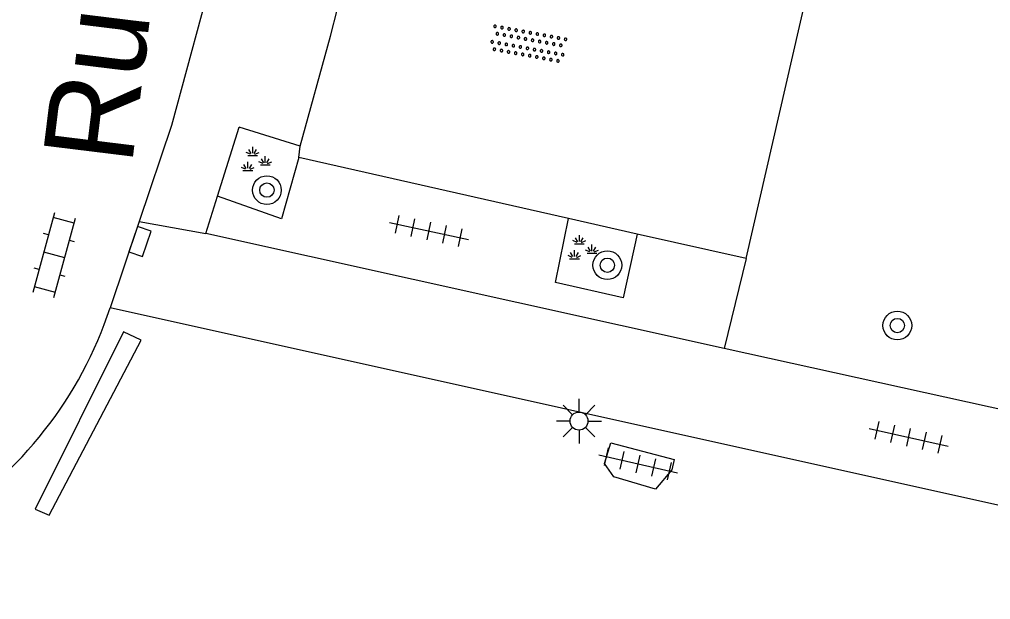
# Model space of a CAD drawing. Extents: x 131000 to 133014, y 396499 to 399001.
# Drawn here: x 132005.77 to 132032.84, y 397456.56 to 397472.74 of the extents above; entities that cross this region are included whole.
import ezdxf

# ---------------------------------------------------------------- set-up
doc = ezdxf.new("R2010")
doc.units = 0
for name, color, linetype in [('gg-afsc-hekwerk', 7, 'Continuous'), ('gg-anno-openbare ruimte label', 7, 'Continuous'), ('gg-knt-verharding', 7, 'Continuous'), ('gt-afsc-boombescherming', 7, 'Continuous'), ('gt-grn-weggrens', 7, 'Continuous'), ('gt-symb-boom', 7, 'Continuous'), ('gt-symb-groenvak', 7, 'Continuous'), ('gt-symb-klinker verharding', 7, 'Continuous'), ('gt-symb-kolk', 7, 'Continuous'), ('gt-symb-lichtmast', 7, 'Continuous'), ('gt-symb-overige verharding', 7, 'Continuous'), ('gt-symb-tegel verharding', 7, 'Continuous')]:
    doc.layers.add(name, color=color, linetype=linetype)

# ---------------------------------------------------------------- blocks, each defined once
blk = doc.blocks.new('gt0-TEG1')
at = {"layer": 'gt-symb-tegel verharding'}
for p, q in [((-1.125, 0), (1.125, 0)), ((-0.9, -0.25), (-0.9, 0.25)), ((-0.45, -0.25), (-0.45, 0.25)), ((0, -0.25), (0, 0.25)), ((0.45, -0.25), (0.45, 0.25)), ((0.9, -0.25), (0.9, 0.25))]:
    blk.add_line(p, q, dxfattribs=at)
blk = doc.blocks.new('gt0-OVH')
at = {"layer": 'gt-symb-overige verharding'}
for points in [[(-0.972, 0.298), (-0.967, 0.308), (-0.965, 0.319), (-0.966, 0.33), (-0.971, 0.34), (-0.978, 0.348), (-0.988, 0.353), (-0.999, 0.355), (-1.01, 0.354), (-1.02, 0.349), (-1.028, 0.342), (-1.033, 0.332), (-1.035, 0.321), (-1.034, 0.31), (-1.029, 0.3), (-1.022, 0.292), (-1.012, 0.287), (-1.001, 0.285), (-0.99, 0.286), (-0.98, 0.291)], [(-0.772, 0.298), (-0.767, 0.308), (-0.765, 0.319), (-0.766, 0.33), (-0.771, 0.34), (-0.778, 0.348), (-0.788, 0.353), (-0.799, 0.355), (-0.81, 0.354), (-0.82, 0.349), (-0.828, 0.342), (-0.833, 0.332), (-0.835, 0.321), (-0.834, 0.31), (-0.829, 0.3), (-0.822, 0.292), (-0.812, 0.287), (-0.801, 0.285), (-0.79, 0.286), (-0.78, 0.291)], [(-0.572, 0.298), (-0.567, 0.308), (-0.565, 0.319), (-0.566, 0.33), (-0.571, 0.34), (-0.578, 0.348), (-0.588, 0.353), (-0.599, 0.355), (-0.61, 0.354), (-0.62, 0.349), (-0.628, 0.342), (-0.633, 0.332), (-0.635, 0.321), (-0.634, 0.31), (-0.629, 0.3), (-0.622, 0.292), (-0.612, 0.287), (-0.601, 0.285), (-0.59, 0.286), (-0.58, 0.291)], [(-0.372, 0.298), (-0.367, 0.308), (-0.365, 0.319), (-0.366, 0.33), (-0.371, 0.34), (-0.378, 0.348), (-0.388, 0.353), (-0.399, 0.355), (-0.41, 0.354), (-0.42, 0.349), (-0.428, 0.342), (-0.433, 0.332), (-0.435, 0.321), (-0.434, 0.31), (-0.429, 0.3), (-0.422, 0.292), (-0.412, 0.287), (-0.401, 0.285), (-0.39, 0.286), (-0.38, 0.291)], [(-0.172, 0.298), (-0.167, 0.308), (-0.165, 0.319), (-0.166, 0.33), (-0.171, 0.34), (-0.178, 0.348), (-0.188, 0.353), (-0.199, 0.355), (-0.21, 0.354), (-0.22, 0.349), (-0.228, 0.342), (-0.233, 0.332), (-0.235, 0.321), (-0.234, 0.31), (-0.229, 0.3), (-0.222, 0.292), (-0.212, 0.287), (-0.201, 0.285), (-0.19, 0.286), (-0.18, 0.291)], [(0.028, 0.298), (0.033, 0.308), (0.035, 0.319), (0.034, 0.33), (0.029, 0.34), (0.022, 0.348), (0.012, 0.353), (0.001, 0.355), (-0.01, 0.354), (-0.02, 0.349), (-0.028, 0.342), (-0.033, 0.332), (-0.035, 0.321), (-0.034, 0.31), (-0.029, 0.3), (-0.022, 0.292), (-0.012, 0.287), (-0.001, 0.285), (0.01, 0.286), (0.02, 0.291)], [(0.228, 0.298), (0.233, 0.308), (0.235, 0.319), (0.234, 0.33), (0.229, 0.34), (0.222, 0.348), (0.212, 0.353), (0.201, 0.355), (0.19, 0.354), (0.18, 0.349), (0.172, 0.342), (0.167, 0.332), (0.165, 0.321), (0.166, 0.31), (0.171, 0.3), (0.178, 0.292), (0.188, 0.287), (0.199, 0.285), (0.21, 0.286), (0.22, 0.291)], [(0.428, 0.298), (0.433, 0.308), (0.435, 0.319), (0.434, 0.33), (0.429, 0.34), (0.422, 0.348), (0.412, 0.353), (0.401, 0.355), (0.39, 0.354), (0.38, 0.349), (0.372, 0.342), (0.367, 0.332), (0.365, 0.321), (0.366, 0.31), (0.371, 0.3), (0.378, 0.292), (0.388, 0.287), (0.399, 0.285), (0.41, 0.286), (0.42, 0.291)], [(0.628, 0.298), (0.633, 0.308), (0.635, 0.319), (0.634, 0.33), (0.629, 0.34), (0.622, 0.348), (0.612, 0.353), (0.601, 0.355), (0.59, 0.354), (0.58, 0.349), (0.572, 0.342), (0.567, 0.332), (0.565, 0.321), (0.566, 0.31), (0.571, 0.3), (0.578, 0.292), (0.588, 0.287), (0.599, 0.285), (0.61, 0.286), (0.62, 0.291)], [(0.828, 0.298), (0.833, 0.308), (0.835, 0.319), (0.834, 0.33), (0.829, 0.34), (0.822, 0.348), (0.812, 0.353), (0.801, 0.355), (0.79, 0.354), (0.78, 0.349), (0.772, 0.342), (0.767, 0.332), (0.765, 0.321), (0.766, 0.31), (0.771, 0.3), (0.778, 0.292), (0.788, 0.287), (0.799, 0.285), (0.81, 0.286), (0.82, 0.291)], [(1.028, 0.298), (1.033, 0.308), (1.035, 0.319), (1.034, 0.33), (1.029, 0.34), (1.022, 0.348), (1.012, 0.353), (1.001, 0.355), (0.99, 0.354), (0.98, 0.349), (0.972, 0.342), (0.967, 0.332), (0.965, 0.321), (0.966, 0.31), (0.971, 0.3), (0.978, 0.292), (0.988, 0.287), (0.999, 0.285), (1.01, 0.286), (1.02, 0.291)], [(-0.872, 0.106), (-0.867, 0.116), (-0.865, 0.126), (-0.866, 0.137), (-0.871, 0.147), (-0.878, 0.156), (-0.888, 0.161), (-0.899, 0.163), (-0.91, 0.162), (-0.92, 0.157), (-0.928, 0.15), (-0.933, 0.14), (-0.935, 0.129), (-0.934, 0.118), (-0.929, 0.108), (-0.922, 0.1), (-0.912, 0.095), (-0.901, 0.092), (-0.89, 0.094), (-0.88, 0.098)], [(-0.672, 0.106), (-0.667, 0.116), (-0.665, 0.126), (-0.666, 0.137), (-0.671, 0.147), (-0.678, 0.156), (-0.688, 0.161), (-0.699, 0.163), (-0.71, 0.162), (-0.72, 0.157), (-0.728, 0.15), (-0.733, 0.14), (-0.735, 0.129), (-0.734, 0.118), (-0.729, 0.108), (-0.722, 0.1), (-0.712, 0.095), (-0.701, 0.092), (-0.69, 0.094), (-0.68, 0.098)], [(-0.472, 0.106), (-0.467, 0.116), (-0.465, 0.126), (-0.466, 0.137), (-0.471, 0.147), (-0.478, 0.156), (-0.488, 0.161), (-0.499, 0.163), (-0.51, 0.162), (-0.52, 0.157), (-0.528, 0.15), (-0.533, 0.14), (-0.535, 0.129), (-0.534, 0.118), (-0.529, 0.108), (-0.522, 0.1), (-0.512, 0.095), (-0.501, 0.092), (-0.49, 0.094), (-0.48, 0.098)], [(-0.272, 0.106), (-0.267, 0.116), (-0.265, 0.126), (-0.266, 0.137), (-0.271, 0.147), (-0.278, 0.156), (-0.288, 0.161), (-0.299, 0.163), (-0.31, 0.162), (-0.32, 0.157), (-0.328, 0.15), (-0.333, 0.14), (-0.335, 0.129), (-0.334, 0.118), (-0.329, 0.108), (-0.322, 0.1), (-0.312, 0.095), (-0.301, 0.092), (-0.29, 0.094), (-0.28, 0.098)], [(-0.072, 0.106), (-0.067, 0.116), (-0.065, 0.126), (-0.066, 0.137), (-0.071, 0.147), (-0.078, 0.156), (-0.088, 0.161), (-0.099, 0.163), (-0.11, 0.162), (-0.12, 0.157), (-0.128, 0.15), (-0.133, 0.14), (-0.135, 0.129), (-0.134, 0.118), (-0.129, 0.108), (-0.122, 0.1), (-0.112, 0.095), (-0.101, 0.092), (-0.09, 0.094), (-0.08, 0.098)], [(0.128, 0.106), (0.133, 0.116), (0.135, 0.126), (0.134, 0.137), (0.129, 0.147), (0.122, 0.156), (0.112, 0.161), (0.101, 0.163), (0.09, 0.162), (0.08, 0.157), (0.072, 0.15), (0.067, 0.14), (0.065, 0.129), (0.066, 0.118), (0.071, 0.108), (0.078, 0.1), (0.088, 0.095), (0.099, 0.092), (0.11, 0.094), (0.12, 0.098)], [(0.328, 0.106), (0.333, 0.116), (0.335, 0.126), (0.334, 0.137), (0.329, 0.147), (0.322, 0.156), (0.312, 0.161), (0.301, 0.163), (0.29, 0.162), (0.28, 0.157), (0.272, 0.15), (0.267, 0.14), (0.265, 0.129), (0.266, 0.118), (0.271, 0.108), (0.278, 0.1), (0.288, 0.095), (0.299, 0.092), (0.31, 0.094), (0.32, 0.098)], [(0.528, 0.106), (0.533, 0.116), (0.535, 0.126), (0.534, 0.137), (0.529, 0.147), (0.522, 0.156), (0.512, 0.161), (0.501, 0.163), (0.49, 0.162), (0.48, 0.157), (0.472, 0.15), (0.467, 0.14), (0.465, 0.129), (0.466, 0.118), (0.471, 0.108), (0.478, 0.1), (0.488, 0.095), (0.499, 0.092), (0.51, 0.094), (0.52, 0.098)], [(0.728, 0.106), (0.733, 0.116), (0.735, 0.126), (0.734, 0.137), (0.729, 0.147), (0.722, 0.156), (0.712, 0.161), (0.701, 0.163), (0.69, 0.162), (0.68, 0.157), (0.672, 0.15), (0.667, 0.14), (0.665, 0.129), (0.666, 0.118), (0.671, 0.108), (0.678, 0.1), (0.688, 0.095), (0.699, 0.092), (0.71, 0.094), (0.72, 0.098)], [(0.928, 0.106), (0.933, 0.116), (0.935, 0.126), (0.934, 0.137), (0.929, 0.147), (0.922, 0.156), (0.912, 0.161), (0.901, 0.163), (0.89, 0.162), (0.88, 0.157), (0.872, 0.15), (0.867, 0.14), (0.865, 0.129), (0.866, 0.118), (0.871, 0.108), (0.878, 0.1), (0.888, 0.095), (0.899, 0.092), (0.91, 0.094), (0.92, 0.098)], [(-0.972, -0.142), (-0.967, -0.132), (-0.965, -0.121), (-0.966, -0.11), (-0.971, -0.1), (-0.978, -0.092), (-0.988, -0.087), (-0.999, -0.085), (-1.01, -0.086), (-1.02, -0.091), (-1.028, -0.098), (-1.033, -0.108), (-1.035, -0.119), (-1.034, -0.13), (-1.029, -0.14), (-1.022, -0.148), (-1.012, -0.153), (-1.001, -0.155), (-0.99, -0.154), (-0.98, -0.149)], [(-0.772, -0.142), (-0.767, -0.132), (-0.765, -0.121), (-0.766, -0.11), (-0.771, -0.1), (-0.778, -0.092), (-0.788, -0.087), (-0.799, -0.085), (-0.81, -0.086), (-0.82, -0.091), (-0.828, -0.098), (-0.833, -0.108), (-0.835, -0.119), (-0.834, -0.13), (-0.829, -0.14), (-0.822, -0.148), (-0.812, -0.153), (-0.801, -0.155), (-0.79, -0.154), (-0.78, -0.149)], [(-0.572, -0.142), (-0.567, -0.132), (-0.565, -0.121), (-0.566, -0.11), (-0.571, -0.1), (-0.578, -0.092), (-0.588, -0.087), (-0.599, -0.085), (-0.61, -0.086), (-0.62, -0.091), (-0.628, -0.098), (-0.633, -0.108), (-0.635, -0.119), (-0.634, -0.13), (-0.629, -0.14), (-0.622, -0.148), (-0.612, -0.153), (-0.601, -0.155), (-0.59, -0.154), (-0.58, -0.149)], [(-0.372, -0.142), (-0.367, -0.132), (-0.365, -0.121), (-0.366, -0.11), (-0.371, -0.1), (-0.378, -0.092), (-0.388, -0.087), (-0.399, -0.085), (-0.41, -0.086), (-0.42, -0.091), (-0.428, -0.098), (-0.433, -0.108), (-0.435, -0.119), (-0.434, -0.13), (-0.429, -0.14), (-0.422, -0.148), (-0.412, -0.153), (-0.401, -0.155), (-0.39, -0.154), (-0.38, -0.149)], [(-0.172, -0.142), (-0.167, -0.132), (-0.165, -0.121), (-0.166, -0.11), (-0.171, -0.1), (-0.178, -0.092), (-0.188, -0.087), (-0.199, -0.085), (-0.21, -0.086), (-0.22, -0.091), (-0.228, -0.098), (-0.233, -0.108), (-0.235, -0.119), (-0.234, -0.13), (-0.229, -0.14), (-0.222, -0.148), (-0.212, -0.153), (-0.201, -0.155), (-0.19, -0.154), (-0.18, -0.149)], [(0.028, -0.142), (0.033, -0.132), (0.035, -0.121), (0.034, -0.11), (0.029, -0.1), (0.022, -0.092), (0.012, -0.087), (0.001, -0.085), (-0.01, -0.086), (-0.02, -0.091), (-0.028, -0.098), (-0.033, -0.108), (-0.035, -0.119), (-0.034, -0.13), (-0.029, -0.14), (-0.022, -0.148), (-0.012, -0.153), (-0.001, -0.155), (0.01, -0.154), (0.02, -0.149)], [(0.228, -0.142), (0.233, -0.132), (0.235, -0.121), (0.234, -0.11), (0.229, -0.1), (0.222, -0.092), (0.212, -0.087), (0.201, -0.085), (0.19, -0.086), (0.18, -0.091), (0.172, -0.098), (0.167, -0.108), (0.165, -0.119), (0.166, -0.13), (0.171, -0.14), (0.178, -0.148), (0.188, -0.153), (0.199, -0.155), (0.21, -0.154), (0.22, -0.149)], [(0.428, -0.142), (0.433, -0.132), (0.435, -0.121), (0.434, -0.11), (0.429, -0.1), (0.422, -0.092), (0.412, -0.087), (0.401, -0.085), (0.39, -0.086), (0.38, -0.091), (0.372, -0.098), (0.367, -0.108), (0.365, -0.119), (0.366, -0.13), (0.371, -0.14), (0.378, -0.148), (0.388, -0.153), (0.399, -0.155), (0.41, -0.154), (0.42, -0.149)], [(0.628, -0.142), (0.633, -0.132), (0.635, -0.121), (0.634, -0.11), (0.629, -0.1), (0.622, -0.092), (0.612, -0.087), (0.601, -0.085), (0.59, -0.086), (0.58, -0.091), (0.572, -0.098), (0.567, -0.108), (0.565, -0.119), (0.566, -0.13), (0.571, -0.14), (0.578, -0.148), (0.588, -0.153), (0.599, -0.155), (0.61, -0.154), (0.62, -0.149)], [(0.828, -0.142), (0.833, -0.132), (0.835, -0.121), (0.834, -0.11), (0.829, -0.1), (0.822, -0.092), (0.812, -0.087), (0.801, -0.085), (0.79, -0.086), (0.78, -0.091), (0.772, -0.098), (0.767, -0.108), (0.765, -0.119), (0.766, -0.13), (0.771, -0.14), (0.778, -0.148), (0.788, -0.153), (0.799, -0.155), (0.81, -0.154), (0.82, -0.149)], [(1.028, -0.142), (1.033, -0.132), (1.035, -0.121), (1.034, -0.11), (1.029, -0.1), (1.022, -0.092), (1.012, -0.087), (1.001, -0.085), (0.99, -0.086), (0.98, -0.091), (0.972, -0.098), (0.967, -0.108), (0.965, -0.119), (0.966, -0.13), (0.971, -0.14), (0.978, -0.148), (0.988, -0.153), (0.999, -0.155), (1.01, -0.154), (1.02, -0.149)], [(-0.872, -0.334), (-0.867, -0.324), (-0.865, -0.314), (-0.866, -0.303), (-0.871, -0.293), (-0.878, -0.284), (-0.888, -0.279), (-0.899, -0.277), (-0.91, -0.278), (-0.92, -0.283), (-0.928, -0.29), (-0.933, -0.3), (-0.935, -0.311), (-0.934, -0.322), (-0.929, -0.332), (-0.922, -0.34), (-0.912, -0.345), (-0.901, -0.348), (-0.89, -0.346), (-0.88, -0.342)], [(-0.672, -0.334), (-0.667, -0.324), (-0.665, -0.314), (-0.666, -0.303), (-0.671, -0.293), (-0.678, -0.284), (-0.688, -0.279), (-0.699, -0.277), (-0.71, -0.278), (-0.72, -0.283), (-0.728, -0.29), (-0.733, -0.3), (-0.735, -0.311), (-0.734, -0.322), (-0.729, -0.332), (-0.722, -0.34), (-0.712, -0.345), (-0.701, -0.348), (-0.69, -0.346), (-0.68, -0.342)], [(-0.472, -0.334), (-0.467, -0.324), (-0.465, -0.314), (-0.466, -0.303), (-0.471, -0.293), (-0.478, -0.284), (-0.488, -0.279), (-0.499, -0.277), (-0.51, -0.278), (-0.52, -0.283), (-0.528, -0.29), (-0.533, -0.3), (-0.535, -0.311), (-0.534, -0.322), (-0.529, -0.332), (-0.522, -0.34), (-0.512, -0.345), (-0.501, -0.348), (-0.49, -0.346), (-0.48, -0.342)], [(-0.272, -0.334), (-0.267, -0.324), (-0.265, -0.314), (-0.266, -0.303), (-0.271, -0.293), (-0.278, -0.284), (-0.288, -0.279), (-0.299, -0.277), (-0.31, -0.278), (-0.32, -0.283), (-0.328, -0.29), (-0.333, -0.3), (-0.335, -0.311), (-0.334, -0.322), (-0.329, -0.332), (-0.322, -0.34), (-0.312, -0.345), (-0.301, -0.348), (-0.29, -0.346), (-0.28, -0.342)], [(-0.072, -0.334), (-0.067, -0.324), (-0.065, -0.314), (-0.066, -0.303), (-0.071, -0.293), (-0.078, -0.284), (-0.088, -0.279), (-0.099, -0.277), (-0.11, -0.278), (-0.12, -0.283), (-0.128, -0.29), (-0.133, -0.3), (-0.135, -0.311), (-0.134, -0.322), (-0.129, -0.332), (-0.122, -0.34), (-0.112, -0.345), (-0.101, -0.348), (-0.09, -0.346), (-0.08, -0.342)], [(0.128, -0.334), (0.133, -0.324), (0.135, -0.314), (0.134, -0.303), (0.129, -0.293), (0.122, -0.284), (0.112, -0.279), (0.101, -0.277), (0.09, -0.278), (0.08, -0.283), (0.072, -0.29), (0.067, -0.3), (0.065, -0.311), (0.066, -0.322), (0.071, -0.332), (0.078, -0.34), (0.088, -0.345), (0.099, -0.348), (0.11, -0.346), (0.12, -0.342)], [(0.328, -0.334), (0.333, -0.324), (0.335, -0.314), (0.334, -0.303), (0.329, -0.293), (0.322, -0.284), (0.312, -0.279), (0.301, -0.277), (0.29, -0.278), (0.28, -0.283), (0.272, -0.29), (0.267, -0.3), (0.265, -0.311), (0.266, -0.322), (0.271, -0.332), (0.278, -0.34), (0.288, -0.345), (0.299, -0.348), (0.31, -0.346), (0.32, -0.342)], [(0.528, -0.334), (0.533, -0.324), (0.535, -0.314), (0.534, -0.303), (0.529, -0.293), (0.522, -0.284), (0.512, -0.279), (0.501, -0.277), (0.49, -0.278), (0.48, -0.283), (0.472, -0.29), (0.467, -0.3), (0.465, -0.311), (0.466, -0.322), (0.471, -0.332), (0.478, -0.34), (0.488, -0.345), (0.499, -0.348), (0.51, -0.346), (0.52, -0.342)], [(0.728, -0.334), (0.733, -0.324), (0.735, -0.314), (0.734, -0.303), (0.729, -0.293), (0.722, -0.284), (0.712, -0.279), (0.701, -0.277), (0.69, -0.278), (0.68, -0.283), (0.672, -0.29), (0.667, -0.3), (0.665, -0.311), (0.666, -0.322), (0.671, -0.332), (0.678, -0.34), (0.688, -0.345), (0.699, -0.348), (0.71, -0.346), (0.72, -0.342)], [(0.928, -0.334), (0.933, -0.324), (0.935, -0.314), (0.934, -0.303), (0.929, -0.293), (0.922, -0.284), (0.912, -0.279), (0.901, -0.277), (0.89, -0.278), (0.88, -0.283), (0.872, -0.29), (0.867, -0.3), (0.865, -0.311), (0.866, -0.322), (0.871, -0.332), (0.878, -0.34), (0.888, -0.345), (0.899, -0.348), (0.91, -0.346), (0.92, -0.342)]]:
    blk.add_lwpolyline(points, close=True, dxfattribs=at)
blk = doc.blocks.new('gt0-LMAST')
at = {"layer": 'gt-symb-lichtmast'}
for p, q in [((-0.005, 0.246), (-0.005, 0.621)), ((-0.182, 0.173), (-0.447, 0.438)), ((0.172, 0.173), (0.437, 0.438)), ((-0.255, -0.004), (-0.63, -0.004)), ((-0.182, -0.181), (-0.447, -0.446)), ((-0.005, -0.254), (-0.005, -0.629)), ((0.437, -0.446), (0.172, -0.181)), ((0.245, -0.004), (0.62, -0.004))]:
    blk.add_line(p, q, dxfattribs=at)
blk.add_circle((-0.005, -0.004), 0.25, dxfattribs=at)
blk = doc.blocks.new('gt0-BOOM')
at = {"layer": 'gt-symb-boom'}
for radius in [0.4, 0.2]:
    blk.add_circle((0, 0), radius, dxfattribs=at)
blk = doc.blocks.new('gt0-GRVAK')
at = {"layer": 'gt-symb-groenvak'}
for p, q in [((-0.091, 0.211), (-0.156, 0.322)), ((-0.047, 0.214), (-0.047, 0.393)), ((-0.004, 0.211), (0.061, 0.322)), ((-0.11, 0.189), (-0.228, 0.24)), ((-0.182, 0.153), (0.088, 0.153)), ((0.015, 0.189), (0.133, 0.24)), ((0.262, -0.052), (0.197, 0.059)), ((0.305, -0.049), (0.305, 0.13)), ((0.349, -0.052), (0.414, 0.059)), ((-0.245, -0.228), (-0.363, -0.177)), ((-0.318, -0.264), (-0.047, -0.264)), ((-0.226, -0.206), (-0.291, -0.095)), ((-0.183, -0.203), (-0.183, -0.024)), ((-0.139, -0.206), (-0.074, -0.095)), ((-0.12, -0.228), (-0.002, -0.177)), ((0.243, -0.074), (0.125, -0.023)), ((0.17, -0.11), (0.441, -0.11)), ((0.368, -0.074), (0.486, -0.023))]:
    blk.add_line(p, q, dxfattribs=at)
blk = doc.blocks.new('gt0-KL1')
at = {"layer": 'gt-symb-klinker verharding'}
for p, q in [((-1.15, 0.3), (1.15, 0.3)), ((-1, -0.3), (-1, 0.3)), ((-0.5, 0.3), (-0.5, 0.45)), ((0, -0.3), (0, 0.3)), ((0.5, 0.3), (0.5, 0.45)), ((1, -0.3), (1, 0.3)), ((-1.15, -0.3), (1.15, -0.3)), ((-0.5, -0.45), (-0.5, -0.3)), ((0.5, -0.45), (0.5, -0.3))]:
    blk.add_line(p, q, dxfattribs=at)
blk = doc.blocks.new('gt0-KOLK')
at = {"layer": 'gt-symb-kolk'}
blk.add_lwpolyline([(0, 0), (0.375, 0), (0.375, 0.4), (-0.375, 0.4), (-0.375, 0), (0, 0)], dxfattribs=at)

msp = doc.modelspace()

# ---------------------------------------------------------------- linework, layer by layer
at = {"layer": 'gg-afsc-hekwerk'}
for p, q in [((132011.294, 397467.814), (132011.895, 397469.733)), ((132010.966, 397466.769), (132011.294, 397467.814)), ((132025.414, 397463.567), (132010.966, 397466.769)), ((132036.271, 397461.16), (132025.414, 397463.567))]:
    msp.add_line(p, q, dxfattribs=at)
at = {"layer": 'gg-knt-verharding'}
for p, q in [((132026.028, 397466.069), (132028.507, 397476.875)), ((132013.595, 397469.2), (132011.895, 397469.733)), ((132013.557, 397468.891), (132013.595, 397469.2)), ((132021.077, 397467.188), (132013.557, 397468.891)), ((132009.106, 397467.101), (132008.295, 397464.698)), ((132022.988, 397466.75), (132021.077, 397467.188)), ((132026.028, 397466.069), (132022.988, 397466.75)), ((132026.028, 397466.069), (132025.414, 397463.567)), ((132047.911, 397455.891), (132008.295, 397464.698))]:
    msp.add_line(p, q, dxfattribs=at)
for points in [[(132012.273, 397479.09), (132011.681, 397475.96), (132010.01, 397469.78), (132009.106, 397467.101)], [(132013.595, 397469.2), (132014.441, 397472.267), (132015.223, 397475.325)], [(132013.557, 397468.891), (132013.078, 397467.177), (132011.294, 397467.814)], [(132022.988, 397466.75), (132022.603, 397464.978), (132020.711, 397465.405), (132021.077, 397467.188)], [(132024.023, 397460.471), (132023.953, 397460.183), (132023.502, 397459.641), (132022.337, 397459.98), (132022.081, 397460.359), (132022.258, 397460.937), (132024.023, 397460.471)]]:
    msp.add_lwpolyline(points, dxfattribs=at)
msp.add_arc((131997.628, 397468.201), 11.228, 302.0986, 341.8182, dxfattribs=at)
at = {"layer": 'gt-afsc-boombescherming'}
msp.add_lwpolyline([(132006.209, 397459.08), (132006.593, 397458.916), (132009.163, 397463.793), (132008.674, 397464.028), (132006.209, 397459.08)], dxfattribs=at)
at = {"layer": 'gt-grn-weggrens'}
msp.add_line((132009.106, 397467.101), (132010.966, 397466.769), dxfattribs=at)

# ---------------------------------------------------------------- block references
at = {"layer": 'gt-symb-boom'}
for p in [(132012.667, 397467.979), (132022.158, 397465.885), (132030.242, 397464.203)]:
    msp.add_blockref('gt0-BOOM', p, dxfattribs=at)
at = {"layer": 'gt-symb-groenvak'}
for p in [(132012.318, 397468.791), (132021.425, 397466.33)]:
    msp.add_blockref('gt0-GRVAK', p, dxfattribs=at)
at = {"layer": 'gt-symb-klinker verharding', "rotation": 74.86552497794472}
msp.add_blockref('gt0-KL1', (132006.741, 397466.169), dxfattribs=at)
at = {"layer": 'gt-symb-kolk', "rotation": -108.5979777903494}
msp.add_blockref('gt0-KOLK', (132008.938, 397466.609), dxfattribs=at)
at = {"layer": 'gt-symb-lichtmast'}
msp.add_blockref('gt0-LMAST', (132021.373, 397461.543), dxfattribs=at)
at = {"layer": 'gt-symb-overige verharding', "rotation": -10.366322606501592}
msp.add_blockref('gt0-OVH', (132019.952, 397472.051), dxfattribs=at)
at = {"layer": 'gt-symb-tegel verharding'}
for p, rotation in [((132017.183, 397466.839), -11.95064727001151), ((132030.559, 397461.088), -12.535023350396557), ((132023.014, 397460.344), -12.938810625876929)]:
    msp.add_blockref('gt0-TEG1', p, dxfattribs=dict(at, rotation=rotation))

# ---------------------------------------------------------------- texts
at = {"layer": 'gg-anno-openbare ruimte label'}
msp.add_text('Ruijs de Beerenbrouckstraat', height=2.5, rotation=83, dxfattribs=at).set_placement((132008.901, 397468.642))

doc.saveas('drawing.dxf')
